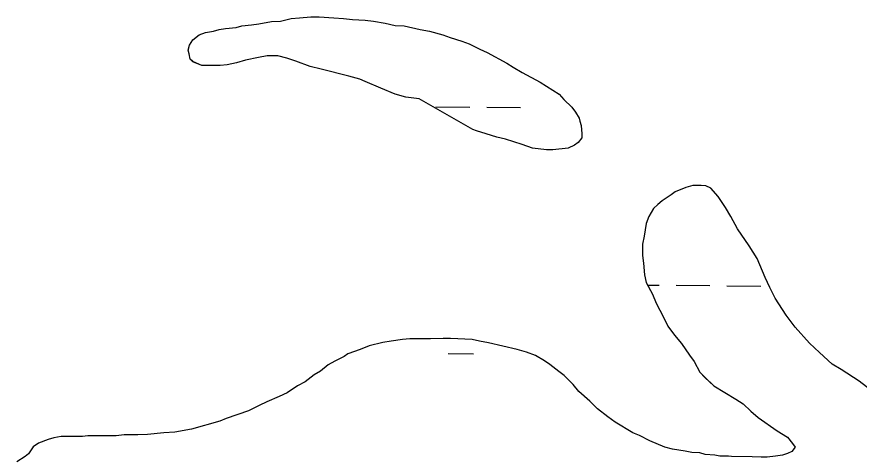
# Model space of a CAD drawing. Extents: x 3271442 to 3309282, y 752266 to 777610.
# Drawn here: x 3296895 to 3297690, y 771085 to 771502 of the extents above; entities that cross this region are included whole.
import ezdxf

# ---------------------------------------------------------------- set-up
doc = ezdxf.new("R2010")
doc.units = 0
for name, color, linetype in [('V-SITE-VEGE', 7, 'Continuous'), ('V-TOPO-SHOR', 7, 'Continuous'), ('V-WETL-SWMP', 7, 'Continuous')]:
    doc.layers.add(name, color=color, linetype=linetype)

msp = doc.modelspace()

# ---------------------------------------------------------------- linework, layer by layer
at = {"layer": 'V-SITE-VEGE'}
for p, q in [((3297533.16, 771342.63), (3297526.67, 771340.64)), ((3297541.14, 771342.62), (3297533.16, 771342.63)), ((3297545.63, 771342.12), (3297541.14, 771342.62)), ((3297516.7, 771336.66), (3297512.7, 771333.67)), ((3297526.67, 771340.64), (3297516.7, 771336.66)), ((3297550.12, 771340.12), (3297545.63, 771342.12)), ((3297557.09, 771332.13), (3297550.12, 771340.12)), ((3297504.22, 771328.2), (3297500.23, 771324.71)), ((3297512.7, 771333.67), (3297504.22, 771328.2)), ((3297564.06, 771321.65), (3297557.09, 771332.13)), ((3297496.23, 771320.72), (3297491.73, 771313.25)), ((3297500.23, 771324.71), (3297496.23, 771320.72)), ((3297569.04, 771313.17), (3297564.06, 771321.65)), ((3297491.73, 771313.25), (3297489.23, 771306.77)), ((3297575.51, 771301.69), (3297569.04, 771313.17)), ((3297489.23, 771306.77), (3297487.23, 771294.8)), ((3297487.23, 771294.8), (3297485.72, 771287.32)), ((3297586.47, 771285.72), (3297575.51, 771301.69)), ((3297485.72, 771287.32), (3297485.71, 771276.35)), ((3297593.94, 771273.74), (3297586.47, 771285.72)), ((3297485.71, 771276.35), (3297486.7, 771269.36)), ((3297601.4, 771255.78), (3297593.94, 771273.74)), ((3297486.7, 771269.36), (3297487.69, 771258.39)), ((3297487.69, 771258.39), (3297489.17, 771250.91)), ((3297605.88, 771246.3), (3297601.4, 771255.78)), ((3297489.17, 771250.91), (3297495.15, 771239.93)), ((3297495.15, 771239.93), (3297498.63, 771231.45)), ((3297610.85, 771236.32), (3297605.88, 771246.3)), ((3297498.63, 771231.45), (3297505.6, 771218.47)), ((3297621.31, 771220.34), (3297610.85, 771236.32)), ((3297505.6, 771218.47), (3297509.58, 771209.99)), ((3297629.78, 771208.86), (3297621.31, 771220.34)), ((3297509.58, 771209.99), (3297516.05, 771201.5)), ((3297643.23, 771193.89), (3297629.78, 771208.86)), ((3297516.05, 771201.5), (3297522.53, 771193.52)), ((3297227.77, 771191.33), (3297219.29, 771187.85)), ((3297240.74, 771194.31), (3297227.77, 771191.33)), ((3297248.72, 771195.81), (3297240.74, 771194.31)), ((3297259.2, 771197.29), (3297248.72, 771195.81)), ((3297266.18, 771197.78), (3297259.2, 771197.29)), ((3297285.63, 771197.76), (3297266.18, 771197.78)), ((3297297.6, 771198.24), (3297285.63, 771197.76)), ((3297304.58, 771198.24), (3297297.6, 771198.24)), ((3297325.03, 771197.22), (3297304.58, 771198.24)), ((3297332.01, 771195.71), (3297325.03, 771197.22)), ((3297340.49, 771194.21), (3297332.01, 771195.71)), ((3297367.41, 771187.7), (3297340.49, 771194.21)), ((3297522.53, 771193.52), (3297530, 771182.54)), ((3297652.69, 771184.9), (3297643.23, 771193.89)), ((3297207.81, 771183.87), (3297204.32, 771181.38)), ((3297219.29, 771187.85), (3297207.81, 771183.87)), ((3297376.39, 771185.19), (3297367.41, 771187.7)), ((3297384.87, 771182.19), (3297376.39, 771185.19)), ((3297664.65, 771173.91), (3297652.69, 771184.9)), ((3297195.34, 771176.91), (3297189.35, 771173.42)), ((3297204.32, 771181.38), (3297195.34, 771176.91)), ((3297393.34, 771177.2), (3297384.87, 771182.19)), ((3297398.32, 771173.7), (3297393.34, 771177.2)), ((3297530, 771182.54), (3297534.48, 771176.55)), ((3297534.48, 771176.55), (3297539.96, 771166.57)), ((3297189.35, 771173.42), (3297181.86, 771167.44)), ((3297406.79, 771167.21), (3297398.32, 771173.7)), ((3297673.12, 771168.92), (3297664.65, 771173.91)), ((3297690.07, 771157.93), (3297673.12, 771168.92)), ((3297175.87, 771163.96), (3297167.39, 771157.48)), ((3297181.86, 771167.44), (3297175.87, 771163.96)), ((3297411.78, 771163.21), (3297406.79, 771167.21)), ((3297420.25, 771154.72), (3297411.78, 771163.21)), ((3297539.96, 771166.57), (3297544.44, 771161.58)), ((3297544.44, 771161.58), (3297552.91, 771153.58)), ((3297160.4, 771153.5), (3297150.42, 771147.03)), ((3297167.39, 771157.48), (3297160.4, 771153.5)), ((3297425.72, 771148.23), (3297420.25, 771154.72)), ((3297552.91, 771153.58), (3297573.84, 771141.09)), ((3297701.03, 771149.44), (3297690.07, 771157.93)), ((3297150.42, 771147.03), (3297142.93, 771143.54)), ((3297436.19, 771139.24), (3297425.72, 771148.23)), ((3297131.46, 771138.57), (3297123.97, 771135.09)), ((3297142.93, 771143.54), (3297131.46, 771138.57)), ((3297443.16, 771131.76), (3297436.19, 771139.24)), ((3297573.84, 771141.09), (3297580.82, 771136.6)), ((3297580.82, 771136.6), (3297587.8, 771129.61)), ((3297113.99, 771130.11), (3297093.04, 771122.65)), ((3297123.97, 771135.09), (3297113.99, 771130.11)), ((3297453.13, 771124.26), (3297443.16, 771131.76)), ((3297587.8, 771129.61), (3297594.77, 771123.62)), ((3297087.05, 771120.16), (3297060.11, 771112.71)), ((3297093.04, 771122.65), (3297087.05, 771120.16)), ((3297460.11, 771119.27), (3297453.13, 771124.26)), ((3297594.77, 771123.62), (3297612.71, 771111.13)), ((3297060.11, 771112.71), (3297044.65, 771109.74)), ((3297476.56, 771109.28), (3297460.11, 771119.27)), ((3296930.43, 771104.37), (3296924.94, 771102.88)), ((3296937.41, 771105.86), (3296930.43, 771104.37)), ((3296957.36, 771105.84), (3296937.41, 771105.86)), ((3296962.35, 771106.33), (3296957.36, 771105.84)), ((3296989.28, 771106.3), (3296962.35, 771106.33)), ((3296996.76, 771107.29), (3296989.28, 771106.3)), ((3297009.73, 771107.28), (3296996.76, 771107.29)), ((3297018.71, 771107.77), (3297009.73, 771107.28)), ((3297034.17, 771109.25), (3297018.71, 771107.77)), ((3297044.65, 771109.74), (3297034.17, 771109.25)), ((3297483.04, 771106.78), (3297476.56, 771109.28)), ((3297492.51, 771101.78), (3297483.04, 771106.78)), ((3297612.71, 771111.13), (3297622.69, 771105.13)), ((3297622.69, 771105.13), (3297627.17, 771099.14)), ((3296915.96, 771099.4), (3296910.97, 771095.91)), ((3296924.94, 771102.88), (3296915.96, 771099.4)), ((3297506.96, 771095.78), (3297492.51, 771101.78)), ((3297627.17, 771099.14), (3297629.66, 771095.65)), ((3296906.47, 771089.43), (3296903.48, 771086.94)), ((3296910.97, 771095.91), (3296906.47, 771089.43)), ((3297513.95, 771093.78), (3297506.96, 771095.78)), ((3297525.91, 771091.77), (3297513.95, 771093.78)), ((3297532.4, 771090.77), (3297525.91, 771091.77)), ((3297539.88, 771090.26), (3297532.4, 771090.77)), ((3297544.86, 771088.76), (3297539.88, 771090.26)), ((3297553.84, 771088.25), (3297544.86, 771088.76)), ((3297558.83, 771087.25), (3297553.84, 771088.25)), ((3297617.68, 771088.18), (3297611.2, 771087.19)), ((3297622.67, 771089.67), (3297617.68, 771088.18)), ((3297626.66, 771091.66), (3297622.67, 771089.67)), ((3297629.66, 771095.65), (3297626.66, 771091.66)), ((3296903.48, 771086.94), (3296895.49, 771081.96)), ((3297566.81, 771087.24), (3297558.83, 771087.25)), ((3297569.8, 771086.74), (3297566.81, 771087.24)), ((3297589.25, 771086.71), (3297569.8, 771086.74)), ((3297597.73, 771086.21), (3297589.25, 771086.71)), ((3297603.21, 771086.2), (3297597.73, 771086.21)), ((3297611.2, 771087.19), (3297603.21, 771086.2))]:
    msp.add_line(p, q, dxfattribs=at)
msp.add_lwpolyline([(3297274.9, 771424.2), (3297262.43, 771425.71), (3297252.46, 771428.71), (3297239, 771434.21), (3297224.04, 771440.71), (3297219.06, 771442.71), (3297208.59, 771445.71), (3297182.66, 771452.23), (3297172.19, 771454.73), (3297158.73, 771459.73), (3297150.25, 771462.73), (3297141.77, 771464.74), (3297131.8, 771464.75), (3297123.32, 771463.26), (3297111.35, 771460.78), (3297102.87, 771458.3), (3297093.89, 771456.31), (3297087.4, 771455.82), (3297069.95, 771455.83), (3297061.47, 771459.33), (3297058.98, 771461.83), (3297057.99, 771466.82), (3297056.99, 771470.32), (3297058.5, 771474.8), (3297061.49, 771479.78), (3297067.48, 771484.76), (3297073.47, 771486.75), (3297080.95, 771488.24), (3297086.44, 771489.73), (3297092.43, 771490.72), (3297102.41, 771491.71), (3297107.89, 771493.2), (3297116.87, 771494.19), (3297123.85, 771495.18), (3297135.83, 771497.16), (3297144.31, 771497.65), (3297154.29, 771500.14), (3297162.26, 771500.62), (3297172.74, 771501.61), (3297180.72, 771501.6), (3297194.68, 771500.59), (3297203.66, 771500.08), (3297212.14, 771499.08), (3297224.1, 771498.57), (3297232.09, 771497.56), (3297243.05, 771495.55), (3297252.53, 771493.55), (3297261.01, 771493.04), (3297275.96, 771489.53), (3297284.94, 771488.03), (3297297.41, 771484.52), (3297304.39, 771482.02), (3297315.35, 771478.52), (3297322.33, 771476.02), (3297332.3, 771471.02), (3297339.28, 771468.02), (3297357.73, 771458.03), (3297363.71, 771454.03), (3297372.18, 771449.03), (3297389.13, 771440.04), (3297407.07, 771428.55), (3297411.55, 771423.56), (3297419.03, 771416.56), (3297422.51, 771411.57), (3297426, 771406.08), (3297426.5, 771403.09), (3297427.98, 771399.1), (3297428.48, 771391.12), (3297428.47, 771387.63), (3297424.98, 771383.14), (3297421.48, 771380.65), (3297415.5, 771377.67), (3297401.03, 771376.19), (3297395.04, 771376.19), (3297382.08, 771377.7), (3297372.11, 771381.2), (3297356.65, 771386.21), (3297348.18, 771388.21), (3297338.2, 771391.21), (3297329.23, 771394.22), (3297325.74, 771395.22)], close=True, dxfattribs=at)
at = {"layer": 'V-TOPO-SHOR'}
for p, q in [((3297533.16, 771342.63), (3297526.67, 771340.64)), ((3297541.14, 771342.62), (3297533.16, 771342.63)), ((3297545.63, 771342.12), (3297541.14, 771342.62)), ((3297516.69, 771336.66), (3297512.7, 771333.67)), ((3297526.67, 771340.64), (3297516.69, 771336.66)), ((3297550.11, 771340.12), (3297545.63, 771342.12)), ((3297557.09, 771332.13), (3297550.11, 771340.12)), ((3297504.22, 771328.2), (3297500.22, 771324.71)), ((3297512.7, 771333.67), (3297504.22, 771328.2)), ((3297564.06, 771321.65), (3297557.09, 771332.13)), ((3297496.23, 771320.72), (3297491.73, 771313.25)), ((3297500.22, 771324.71), (3297496.23, 771320.72)), ((3297569.04, 771313.17), (3297564.06, 771321.65)), ((3297491.73, 771313.25), (3297489.23, 771306.77)), ((3297575.51, 771301.69), (3297569.04, 771313.17)), ((3297489.23, 771306.77), (3297487.22, 771294.8)), ((3297487.22, 771294.8), (3297485.72, 771287.32)), ((3297586.46, 771285.72), (3297575.51, 771301.69)), ((3297485.72, 771287.32), (3297485.71, 771276.35)), ((3297593.93, 771273.74), (3297586.46, 771285.72)), ((3297485.71, 771276.35), (3297486.7, 771269.36)), ((3297601.39, 771255.78), (3297593.93, 771273.74)), ((3297486.7, 771269.36), (3297487.68, 771258.39)), ((3297487.68, 771258.39), (3297489.17, 771250.91)), ((3297605.87, 771246.3), (3297601.39, 771255.78)), ((3297489.17, 771250.91), (3297495.15, 771239.93)), ((3297495.15, 771239.93), (3297498.63, 771231.45)), ((3297610.85, 771236.32), (3297605.87, 771246.3)), ((3297498.63, 771231.45), (3297505.6, 771218.47)), ((3297621.31, 771220.34), (3297610.85, 771236.32)), ((3297505.6, 771218.47), (3297509.58, 771209.99)), ((3297629.77, 771208.86), (3297621.31, 771220.34)), ((3297509.58, 771209.99), (3297516.05, 771201.5)), ((3297643.22, 771193.89), (3297629.77, 771208.86)), ((3297516.05, 771201.5), (3297522.53, 771193.52)), ((3297227.77, 771191.33), (3297219.29, 771187.85)), ((3297240.74, 771194.31), (3297227.77, 771191.33)), ((3297248.72, 771195.8), (3297240.74, 771194.31)), ((3297259.19, 771197.29), (3297248.72, 771195.8)), ((3297266.18, 771197.78), (3297259.19, 771197.29)), ((3297285.63, 771197.76), (3297266.18, 771197.78)), ((3297297.6, 771198.24), (3297285.63, 771197.76)), ((3297304.58, 771198.24), (3297297.6, 771198.24)), ((3297325.03, 771197.22), (3297304.58, 771198.24)), ((3297332.01, 771195.71), (3297325.03, 771197.22)), ((3297340.49, 771194.21), (3297332.01, 771195.71)), ((3297367.41, 771187.7), (3297340.49, 771194.21)), ((3297522.53, 771193.52), (3297530, 771182.54)), ((3297652.69, 771184.9), (3297643.22, 771193.89)), ((3297207.81, 771183.87), (3297204.32, 771181.38)), ((3297219.29, 771187.85), (3297207.81, 771183.87)), ((3297376.39, 771185.19), (3297367.41, 771187.7)), ((3297384.86, 771182.19), (3297376.39, 771185.19)), ((3297664.65, 771173.92), (3297652.69, 771184.9)), ((3297195.33, 771176.91), (3297189.34, 771173.42)), ((3297204.32, 771181.38), (3297195.33, 771176.91)), ((3297393.34, 771177.19), (3297384.86, 771182.19)), ((3297398.32, 771173.7), (3297393.34, 771177.19)), ((3297530, 771182.54), (3297534.48, 771176.55)), ((3297534.48, 771176.55), (3297539.95, 771166.57)), ((3297189.34, 771173.42), (3297181.86, 771167.44)), ((3297406.79, 771167.21), (3297398.32, 771173.7)), ((3297673.12, 771168.92), (3297664.65, 771173.92)), ((3297690.07, 771157.93), (3297673.12, 771168.92)), ((3297175.87, 771163.96), (3297167.38, 771157.48)), ((3297181.86, 771167.44), (3297175.87, 771163.96)), ((3297411.77, 771163.21), (3297406.79, 771167.21)), ((3297420.24, 771154.72), (3297411.77, 771163.21)), ((3297539.95, 771166.57), (3297544.44, 771161.57)), ((3297544.44, 771161.57), (3297552.91, 771153.59)), ((3297160.4, 771153.5), (3297150.42, 771147.03)), ((3297167.38, 771157.48), (3297160.4, 771153.5)), ((3297425.72, 771148.23), (3297420.24, 771154.72)), ((3297552.91, 771153.59), (3297573.84, 771141.09)), ((3297701.03, 771149.44), (3297690.07, 771157.93)), ((3297150.42, 771147.03), (3297142.93, 771143.54)), ((3297436.19, 771139.24), (3297425.72, 771148.23)), ((3297131.45, 771138.57), (3297123.97, 771135.09)), ((3297142.93, 771143.54), (3297131.45, 771138.57)), ((3297443.16, 771131.76), (3297436.19, 771139.24)), ((3297573.84, 771141.09), (3297580.82, 771136.6)), ((3297580.82, 771136.6), (3297587.8, 771129.61)), ((3297113.99, 771130.11), (3297093.03, 771122.65)), ((3297123.97, 771135.09), (3297113.99, 771130.11)), ((3297453.13, 771124.26), (3297443.16, 771131.76)), ((3297587.8, 771129.61), (3297594.77, 771123.62)), ((3297087.05, 771120.16), (3297060.11, 771112.71)), ((3297093.03, 771122.65), (3297087.05, 771120.16)), ((3297460.11, 771119.27), (3297453.13, 771124.26)), ((3297594.77, 771123.62), (3297612.71, 771111.13)), ((3297060.11, 771112.71), (3297044.64, 771109.73)), ((3297476.55, 771109.28), (3297460.11, 771119.27)), ((3296930.42, 771104.37), (3296924.94, 771102.88)), ((3296937.41, 771105.86), (3296930.42, 771104.37)), ((3296957.36, 771105.84), (3296937.41, 771105.86)), ((3296962.35, 771106.33), (3296957.36, 771105.84)), ((3296989.28, 771106.3), (3296962.35, 771106.33)), ((3296996.76, 771107.29), (3296989.28, 771106.3)), ((3297009.73, 771107.28), (3296996.76, 771107.29)), ((3297018.71, 771107.77), (3297009.73, 771107.28)), ((3297034.17, 771109.25), (3297018.71, 771107.77)), ((3297044.64, 771109.73), (3297034.17, 771109.25)), ((3297483.03, 771106.78), (3297476.55, 771109.28)), ((3297492.51, 771101.78), (3297483.03, 771106.78)), ((3297612.71, 771111.13), (3297622.68, 771105.13)), ((3297622.68, 771105.13), (3297627.16, 771099.14)), ((3296915.96, 771099.4), (3296910.96, 771095.91)), ((3296924.94, 771102.88), (3296915.96, 771099.4)), ((3297506.96, 771095.78), (3297492.51, 771101.78)), ((3297627.16, 771099.14), (3297629.65, 771095.65)), ((3296906.47, 771089.43), (3296903.47, 771086.94)), ((3296910.96, 771095.91), (3296906.47, 771089.43)), ((3297513.94, 771093.78), (3297506.96, 771095.78)), ((3297525.91, 771091.77), (3297513.94, 771093.78)), ((3297532.39, 771090.76), (3297525.91, 771091.77)), ((3297539.87, 771090.26), (3297532.39, 771090.76)), ((3297544.86, 771088.76), (3297539.87, 771090.26)), ((3297553.84, 771088.25), (3297544.86, 771088.76)), ((3297558.82, 771087.25), (3297553.84, 771088.25)), ((3297617.68, 771088.18), (3297611.19, 771087.19)), ((3297622.66, 771089.67), (3297617.68, 771088.18)), ((3297626.66, 771091.66), (3297622.66, 771089.67)), ((3297629.65, 771095.65), (3297626.66, 771091.66)), ((3296903.47, 771086.94), (3296895.49, 771081.96)), ((3297566.8, 771087.24), (3297558.82, 771087.25)), ((3297569.79, 771086.74), (3297566.8, 771087.24)), ((3297589.25, 771086.71), (3297569.79, 771086.74)), ((3297597.72, 771086.21), (3297589.25, 771086.71)), ((3297603.21, 771086.2), (3297597.72, 771086.21)), ((3297611.19, 771087.19), (3297603.21, 771086.2))]:
    msp.add_line(p, q, dxfattribs=at)
at = {"layer": 'V-WETL-SWMP'}
for p, q in [((3297290.76, 771416.74), (3297322.76, 771416.48)), ((3297338.76, 771416.34), (3297370.76, 771416.08)), ((3297533.16, 771342.63), (3297526.67, 771340.64)), ((3297541.14, 771342.62), (3297533.16, 771342.63)), ((3297545.63, 771342.12), (3297541.14, 771342.62)), ((3297516.69, 771336.66), (3297512.7, 771333.67)), ((3297526.67, 771340.64), (3297516.69, 771336.66)), ((3297550.11, 771340.12), (3297545.63, 771342.12)), ((3297557.09, 771332.13), (3297550.11, 771340.12)), ((3297504.22, 771328.2), (3297500.22, 771324.71)), ((3297512.7, 771333.67), (3297504.22, 771328.2)), ((3297564.06, 771321.65), (3297557.09, 771332.13)), ((3297496.23, 771320.72), (3297491.73, 771313.25)), ((3297500.22, 771324.71), (3297496.23, 771320.72)), ((3297569.04, 771313.17), (3297564.06, 771321.65)), ((3297491.73, 771313.25), (3297489.23, 771306.77)), ((3297575.51, 771301.69), (3297569.04, 771313.17)), ((3297489.23, 771306.77), (3297487.22, 771294.8)), ((3297487.22, 771294.8), (3297485.72, 771287.32)), ((3297586.46, 771285.72), (3297575.51, 771301.69)), ((3297485.72, 771287.32), (3297485.71, 771276.35)), ((3297593.93, 771273.74), (3297586.46, 771285.72)), ((3297485.71, 771276.35), (3297486.7, 771269.36)), ((3297601.39, 771255.78), (3297593.93, 771273.74)), ((3297486.7, 771269.36), (3297487.68, 771258.39)), ((3297487.68, 771258.39), (3297489.17, 771250.91)), ((3297605.87, 771246.3), (3297601.39, 771255.78)), ((3297489.17, 771250.91), (3297495.15, 771239.93)), ((3297490.43, 771248.59), (3297501.38, 771248.5)), ((3297517.38, 771248.37), (3297549.38, 771248.1)), ((3297565.38, 771247.97), (3297597.38, 771247.71)), ((3297495.15, 771239.93), (3297498.63, 771231.45)), ((3297610.85, 771236.32), (3297605.87, 771246.3)), ((3297498.63, 771231.45), (3297505.6, 771218.47)), ((3297621.31, 771220.34), (3297610.85, 771236.32)), ((3297505.6, 771218.47), (3297509.58, 771209.99)), ((3297629.77, 771208.86), (3297621.31, 771220.34)), ((3297509.58, 771209.99), (3297516.05, 771201.5)), ((3297643.22, 771193.89), (3297629.77, 771208.86)), ((3297516.05, 771201.5), (3297522.53, 771193.52)), ((3297227.77, 771191.33), (3297219.29, 771187.85)), ((3297240.74, 771194.31), (3297227.77, 771191.33)), ((3297248.72, 771195.8), (3297240.74, 771194.31)), ((3297259.19, 771197.29), (3297248.72, 771195.8)), ((3297266.18, 771197.78), (3297259.19, 771197.29)), ((3297285.63, 771197.76), (3297266.18, 771197.78)), ((3297297.6, 771198.24), (3297285.63, 771197.76)), ((3297304.58, 771198.24), (3297297.6, 771198.24)), ((3297325.03, 771197.22), (3297304.58, 771198.24)), ((3297332.01, 771195.71), (3297325.03, 771197.22)), ((3297340.49, 771194.21), (3297332.01, 771195.71)), ((3297367.41, 771187.7), (3297340.49, 771194.21)), ((3297522.53, 771193.52), (3297530, 771182.54)), ((3297652.69, 771184.9), (3297643.22, 771193.89)), ((3297207.81, 771183.87), (3297204.32, 771181.38)), ((3297219.29, 771187.85), (3297207.81, 771183.87)), ((3297302.25, 771183.96), (3297326.25, 771183.77)), ((3297376.39, 771185.19), (3297367.41, 771187.7)), ((3297384.86, 771182.19), (3297376.39, 771185.19)), ((3297664.65, 771173.92), (3297652.69, 771184.9)), ((3297195.33, 771176.91), (3297189.34, 771173.42)), ((3297204.32, 771181.38), (3297195.33, 771176.91)), ((3297393.34, 771177.19), (3297384.86, 771182.19)), ((3297398.32, 771173.7), (3297393.34, 771177.19)), ((3297530, 771182.54), (3297534.48, 771176.55)), ((3297534.48, 771176.55), (3297539.95, 771166.57)), ((3297189.34, 771173.42), (3297181.86, 771167.44)), ((3297406.79, 771167.21), (3297398.32, 771173.7)), ((3297673.12, 771168.92), (3297664.65, 771173.92)), ((3297690.07, 771157.93), (3297673.12, 771168.92)), ((3297175.87, 771163.96), (3297167.38, 771157.48)), ((3297181.86, 771167.44), (3297175.87, 771163.96)), ((3297411.77, 771163.21), (3297406.79, 771167.21)), ((3297420.24, 771154.72), (3297411.77, 771163.21)), ((3297539.95, 771166.57), (3297544.44, 771161.57)), ((3297544.44, 771161.57), (3297552.91, 771153.59)), ((3297160.4, 771153.5), (3297150.42, 771147.03)), ((3297167.38, 771157.48), (3297160.4, 771153.5)), ((3297425.72, 771148.23), (3297420.24, 771154.72)), ((3297552.91, 771153.59), (3297573.84, 771141.09)), ((3297701.03, 771149.44), (3297690.07, 771157.93)), ((3297150.42, 771147.03), (3297142.93, 771143.54)), ((3297436.19, 771139.24), (3297425.72, 771148.23)), ((3297131.45, 771138.57), (3297123.97, 771135.09)), ((3297142.93, 771143.54), (3297131.45, 771138.57)), ((3297443.16, 771131.76), (3297436.19, 771139.24)), ((3297573.84, 771141.09), (3297580.82, 771136.6)), ((3297580.82, 771136.6), (3297587.8, 771129.61)), ((3297113.99, 771130.11), (3297093.03, 771122.65)), ((3297123.97, 771135.09), (3297113.99, 771130.11)), ((3297453.13, 771124.26), (3297443.16, 771131.76)), ((3297587.8, 771129.61), (3297594.77, 771123.62)), ((3297087.05, 771120.16), (3297060.11, 771112.71)), ((3297093.03, 771122.65), (3297087.05, 771120.16)), ((3297460.11, 771119.27), (3297453.13, 771124.26)), ((3297594.77, 771123.62), (3297612.71, 771111.13)), ((3297060.11, 771112.71), (3297044.64, 771109.73)), ((3297476.55, 771109.28), (3297460.11, 771119.27)), ((3296930.42, 771104.37), (3296924.94, 771102.88)), ((3296937.41, 771105.86), (3296930.42, 771104.37)), ((3296957.36, 771105.84), (3296937.41, 771105.86)), ((3296962.35, 771106.33), (3296957.36, 771105.84)), ((3296989.28, 771106.3), (3296962.35, 771106.33)), ((3296996.76, 771107.29), (3296989.28, 771106.3)), ((3297009.73, 771107.28), (3296996.76, 771107.29)), ((3297018.71, 771107.77), (3297009.73, 771107.28)), ((3297034.17, 771109.25), (3297018.71, 771107.77)), ((3297044.64, 771109.73), (3297034.17, 771109.25)), ((3297483.03, 771106.78), (3297476.55, 771109.28)), ((3297492.51, 771101.78), (3297483.03, 771106.78)), ((3297612.71, 771111.13), (3297622.68, 771105.13)), ((3297622.68, 771105.13), (3297627.16, 771099.14)), ((3296915.96, 771099.4), (3296910.96, 771095.91)), ((3296924.94, 771102.88), (3296915.96, 771099.4)), ((3297506.96, 771095.78), (3297492.51, 771101.78)), ((3297627.16, 771099.14), (3297629.65, 771095.65)), ((3296906.47, 771089.43), (3296903.47, 771086.94)), ((3296910.96, 771095.91), (3296906.47, 771089.43)), ((3297513.94, 771093.78), (3297506.96, 771095.78)), ((3297525.91, 771091.77), (3297513.94, 771093.78)), ((3297532.39, 771090.76), (3297525.91, 771091.77)), ((3297539.87, 771090.26), (3297532.39, 771090.76)), ((3297544.86, 771088.76), (3297539.87, 771090.26)), ((3297553.84, 771088.25), (3297544.86, 771088.76)), ((3297558.82, 771087.25), (3297553.84, 771088.25)), ((3297617.68, 771088.18), (3297611.19, 771087.19)), ((3297622.66, 771089.67), (3297617.68, 771088.18)), ((3297626.66, 771091.66), (3297622.66, 771089.67)), ((3297629.65, 771095.65), (3297626.66, 771091.66)), ((3296903.47, 771086.94), (3296895.49, 771081.96)), ((3297566.8, 771087.24), (3297558.82, 771087.25)), ((3297569.79, 771086.74), (3297566.8, 771087.24)), ((3297589.25, 771086.71), (3297569.79, 771086.74)), ((3297597.72, 771086.21), (3297589.25, 771086.71)), ((3297603.21, 771086.2), (3297597.72, 771086.21)), ((3297611.19, 771087.19), (3297603.21, 771086.2))]:
    msp.add_line(p, q, dxfattribs=at)
msp.add_lwpolyline([(3297325.74, 771395.22), (3297274.9, 771424.2), (3297262.43, 771425.71), (3297252.46, 771428.71), (3297239, 771434.21), (3297224.04, 771440.71), (3297219.06, 771442.71), (3297208.59, 771445.71), (3297182.66, 771452.23), (3297172.19, 771454.73), (3297158.73, 771459.73), (3297150.25, 771462.73), (3297141.78, 771464.74), (3297131.8, 771464.75), (3297123.32, 771463.26), (3297111.35, 771460.78), (3297102.87, 771458.3), (3297093.89, 771456.31), (3297087.4, 771455.82), (3297069.95, 771455.84), (3297061.47, 771459.34), (3297058.98, 771461.83), (3297057.99, 771466.82), (3297057, 771470.31), (3297058.5, 771474.8), (3297061.49, 771479.79), (3297067.48, 771484.77), (3297073.47, 771486.76), (3297080.95, 771488.24), (3297086.44, 771489.73), (3297092.43, 771490.72), (3297102.4, 771491.71), (3297107.89, 771493.2), (3297116.87, 771494.19), (3297123.85, 771495.18), (3297135.83, 771497.16), (3297144.3, 771497.65), (3297154.28, 771500.14), (3297162.26, 771500.63), (3297172.74, 771501.61), (3297180.72, 771501.6), (3297194.68, 771500.59), (3297203.66, 771500.08), (3297212.14, 771499.08), (3297224.1, 771498.57), (3297232.08, 771497.56), (3297243.05, 771495.55), (3297252.53, 771493.55), (3297261.01, 771493.04), (3297275.96, 771489.53), (3297284.94, 771488.03), (3297297.41, 771484.52), (3297304.39, 771482.02), (3297315.35, 771478.52), (3297322.33, 771476.02), (3297332.3, 771471.02), (3297339.28, 771468.02), (3297357.73, 771458.03), (3297363.71, 771454.03), (3297372.18, 771449.03), (3297389.13, 771440.04), (3297407.07, 771428.55), (3297411.55, 771423.56), (3297419.03, 771416.57), (3297422.51, 771411.57), (3297426, 771406.08), (3297426.49, 771403.09), (3297427.99, 771399.1), (3297428.48, 771391.12), (3297428.47, 771387.63), (3297424.98, 771383.14), (3297421.48, 771380.65), (3297415.49, 771377.67), (3297401.03, 771376.19), (3297395.04, 771376.19), (3297382.08, 771377.7), (3297372.11, 771381.2), (3297356.65, 771386.21), (3297348.18, 771388.21), (3297338.2, 771391.21), (3297329.23, 771394.22)], close=True, dxfattribs=at)

doc.saveas('drawing.dxf')
